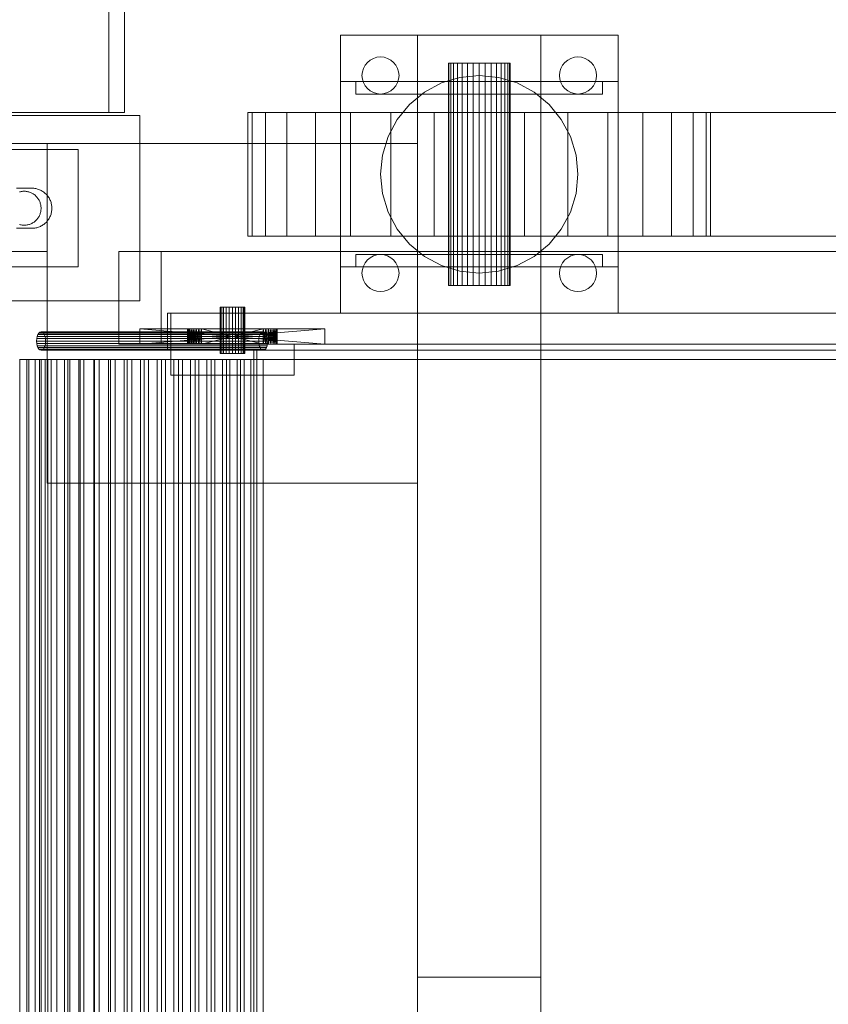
# Model space of a CAD drawing. Header units: millimetres. Extents: x -2233 to 61924, y -68080 to 6847.
# Tile 660 of 1056: x 26801 to 27063, y -17989 to -17670. Entities that reach past the tile are written whole.
import ezdxf

# ---------------------------------------------------------------- set-up
doc = ezdxf.new("R2010")
doc.units = ezdxf.units.MM
doc.layers.add('superior_bajante_movil', color=7, linetype='Continuous', lineweight=0)
doc.layers.add('superior_C05', color=7, linetype='Continuous', lineweight=0)

msp = doc.modelspace()

# ---------------------------------------------------------------- linework, layer by layer
at = {"layer": 'superior_bajante_movil'}
for p, q in [((26905.067, -17765), (26905.067, -17675)), ((26905.067, -17675), (26995.067, -17675)), ((26930.067, -17980), (26930.067, -17675)), ((26930.067, -17675), (26970.067, -17675)), ((26970.067, -17675), (26970.067, -17980)), ((26995.067, -17675), (26995.067, -17765)), ((26913.079, -17684.667), (26913.825, -17683.757)), ((26913.825, -17683.757), (26914.734, -17683.011)), ((26914.734, -17683.011), (26915.771, -17682.457)), ((26915.771, -17682.457), (26916.897, -17682.115)), ((26916.897, -17682.115), (26918.067, -17682)), ((26918.067, -17682), (26919.238, -17682.115)), ((26919.238, -17682.115), (26920.364, -17682.457)), ((26920.364, -17682.457), (26921.401, -17683.011)), ((26921.401, -17683.011), (26922.31, -17683.757)), ((26922.31, -17683.757), (26923.056, -17684.667)), ((26940.26, -17684), (26940.067, -17684)), ((26940.067, -17684), (26940.067, -17756)), ((26940.829, -17684), (26940.26, -17684)), ((26940.26, -17684), (26940.26, -17756)), ((26941.753, -17684), (26940.829, -17684)), ((26940.829, -17684), (26940.829, -17756)), ((26942.996, -17684), (26941.753, -17684)), ((26941.753, -17684), (26941.753, -17756)), ((26944.512, -17684), (26942.996, -17684)), ((26942.996, -17684), (26942.996, -17756)), ((26946.241, -17684), (26944.512, -17684)), ((26944.512, -17684), (26944.512, -17756)), ((26948.117, -17684), (26946.241, -17684)), ((26946.241, -17684), (26946.241, -17756)), ((26950.067, -17684), (26948.117, -17684)), ((26948.117, -17684), (26948.117, -17756)), ((26952.018, -17684), (26950.067, -17684)), ((26950.067, -17684), (26950.067, -17756)), ((26953.894, -17684), (26952.018, -17684)), ((26952.018, -17684), (26952.018, -17756)), ((26955.623, -17684), (26953.894, -17684)), ((26953.894, -17684), (26953.894, -17756)), ((26957.139, -17684), (26955.623, -17684)), ((26955.623, -17684), (26955.623, -17756)), ((26958.382, -17684), (26957.139, -17684)), ((26957.139, -17684), (26957.139, -17756)), ((26959.306, -17684), (26958.382, -17684)), ((26958.382, -17684), (26958.382, -17756)), ((26959.875, -17684), (26959.306, -17684)), ((26959.306, -17684), (26959.306, -17756)), ((26959.875, -17684), (26960.067, -17684)), ((26959.875, -17684), (26959.875, -17756)), ((26960.067, -17756), (26960.067, -17684)), ((26977.079, -17684.667), (26977.825, -17683.757)), ((26977.825, -17683.757), (26978.734, -17683.011)), ((26978.734, -17683.011), (26979.771, -17682.457)), ((26979.771, -17682.457), (26980.897, -17682.115)), ((26980.897, -17682.115), (26982.067, -17682)), ((26982.067, -17682), (26983.238, -17682.115)), ((26983.238, -17682.115), (26984.364, -17682.457)), ((26984.364, -17682.457), (26985.401, -17683.011)), ((26985.401, -17683.011), (26986.31, -17683.757)), ((26986.31, -17683.757), (26987.056, -17684.667)), ((26912.067, -17688), (26912.183, -17686.829)), ((26912.183, -17686.829), (26912.524, -17685.704)), ((26912.524, -17685.704), (26913.079, -17684.667)), ((26923.056, -17684.667), (26923.611, -17685.704)), ((26923.611, -17685.704), (26923.952, -17686.829)), ((26923.952, -17686.829), (26924.067, -17688)), ((26976.067, -17688), (26976.183, -17686.829)), ((26976.183, -17686.829), (26976.524, -17685.704)), ((26976.524, -17685.704), (26977.079, -17684.667)), ((26987.056, -17684.667), (26987.611, -17685.704)), ((26987.611, -17685.704), (26987.952, -17686.829)), ((26987.952, -17686.829), (26988.067, -17688)), ((26905.067, -17750), (26905.067, -17690)), ((26905.067, -17690), (26995.067, -17690)), ((26910.067, -17694), (26910.067, -17690)), ((26910.067, -17690), (26990.067, -17690)), ((26912.183, -17689.171), (26912.067, -17688)), ((26912.524, -17690.296), (26912.183, -17689.171)), ((26913.079, -17691.333), (26912.524, -17690.296)), ((26923.611, -17690.296), (26923.056, -17691.333)), ((26923.952, -17689.171), (26923.611, -17690.296)), ((26924.067, -17688), (26923.952, -17689.171)), ((26932.289, -17693.393), (26937.822, -17690.436)), ((26937.822, -17690.436), (26943.825, -17688.615)), ((26943.825, -17688.615), (26950.067, -17688)), ((26950.067, -17688), (26956.31, -17688.615)), ((26956.31, -17688.615), (26962.313, -17690.436)), ((26962.313, -17690.436), (26967.846, -17693.393)), ((26976.183, -17689.171), (26976.067, -17688)), ((26976.524, -17690.296), (26976.183, -17689.171)), ((26977.079, -17691.333), (26976.524, -17690.296)), ((26987.611, -17690.296), (26987.056, -17691.333)), ((26987.952, -17689.171), (26987.611, -17690.296)), ((26988.067, -17688), (26987.952, -17689.171)), ((26990.067, -17690), (26990.067, -17694)), ((26995.067, -17690), (26995.067, -17750)), ((26913.825, -17692.243), (26913.079, -17691.333)), ((26914.734, -17692.989), (26913.825, -17692.243)), ((26915.771, -17693.543), (26914.734, -17692.989)), ((26916.897, -17693.885), (26915.771, -17693.543)), ((26920.364, -17693.543), (26919.238, -17693.885)), ((26921.401, -17692.989), (26920.364, -17693.543)), ((26922.31, -17692.243), (26921.401, -17692.989)), ((26923.056, -17691.333), (26922.31, -17692.243)), ((26927.44, -17697.373), (26932.289, -17693.393)), ((26967.846, -17693.393), (26972.695, -17697.373)), ((26977.825, -17692.243), (26977.079, -17691.333)), ((26978.734, -17692.989), (26977.825, -17692.243)), ((26979.771, -17693.543), (26978.734, -17692.989)), ((26980.897, -17693.885), (26979.771, -17693.543)), ((26984.364, -17693.543), (26983.238, -17693.885)), ((26985.401, -17692.989), (26984.364, -17693.543)), ((26986.31, -17692.243), (26985.401, -17692.989)), ((26987.056, -17691.333), (26986.31, -17692.243)), ((26990.067, -17694), (26910.067, -17694)), ((26918.067, -17694), (26916.897, -17693.885)), ((26919.238, -17693.885), (26918.067, -17694)), ((26982.067, -17694), (26980.897, -17693.885)), ((26983.238, -17693.885), (26982.067, -17694)), ((26876.509, -17700), (26875.067, -17700)), ((26875.067, -17700), (26875.067, -17740)), ((26880.777, -17700), (26876.509, -17700)), ((26876.509, -17700), (26876.509, -17740)), ((26887.707, -17700), (26880.777, -17700)), ((26880.777, -17700), (26880.777, -17740)), ((26897.034, -17700), (26887.707, -17700)), ((26887.707, -17700), (26887.707, -17740)), ((26908.4, -17700), (26897.034, -17700)), ((26897.034, -17700), (26897.034, -17740)), ((26921.366, -17700), (26908.4, -17700)), ((26908.4, -17700), (26908.4, -17740)), ((26935.436, -17700), (26921.366, -17700)), ((26921.366, -17700), (26921.366, -17740)), ((26923.46, -17702.222), (26927.44, -17697.373)), ((26950.067, -17700), (26935.436, -17700)), ((26935.436, -17700), (26935.436, -17740)), ((26950.067, -17740), (26950.067, -17700)), ((26950.067, -17700), (28253.576, -17700)), ((26964.699, -17700), (26950.067, -17700)), ((26978.769, -17700), (26964.699, -17700)), ((26964.699, -17700), (26964.699, -17740)), ((26972.695, -17697.373), (26976.675, -17702.222)), ((26991.735, -17700), (26978.769, -17700)), ((26978.769, -17700), (26978.769, -17740)), ((27003.1, -17700), (26991.735, -17700)), ((26991.735, -17700), (26991.735, -17740)), ((27012.428, -17700), (27003.1, -17700)), ((27003.1, -17700), (27003.1, -17740)), ((27019.358, -17700), (27012.428, -17700)), ((27012.428, -17700), (27012.428, -17740)), ((27023.626, -17700), (27019.358, -17700)), ((27019.358, -17700), (27019.358, -17740)), ((27023.626, -17700), (27025.067, -17700)), ((27023.626, -17700), (27023.626, -17740)), ((27025.067, -17740), (27025.067, -17700)), ((26920.503, -17707.754), (26923.46, -17702.222)), ((26976.675, -17702.222), (26979.632, -17707.754)), ((26918.682, -17713.757), (26920.503, -17707.754)), ((26979.632, -17707.754), (26981.453, -17713.757)), ((26810.067, -17820), (26810.067, -17710)), ((26810.067, -17710), (26930.067, -17710)), ((26930.067, -17710), (26930.067, -17820)), ((26918.067, -17720), (26918.682, -17713.757)), ((26981.453, -17713.757), (26982.067, -17720)), ((26918.682, -17726.243), (26918.067, -17720)), ((26982.067, -17720), (26981.453, -17726.243)), ((26920.503, -17732.246), (26918.682, -17726.243)), ((26981.453, -17726.243), (26979.632, -17732.246)), ((26923.46, -17737.778), (26920.503, -17732.246)), ((26979.632, -17732.246), (26976.675, -17737.778)), ((26927.44, -17742.627), (26923.46, -17737.778)), ((26976.675, -17737.778), (26972.695, -17742.627)), ((26876.509, -17740), (26875.067, -17740)), ((26880.777, -17740), (26876.509, -17740)), ((26887.707, -17740), (26880.777, -17740)), ((26897.034, -17740), (26887.707, -17740)), ((26908.4, -17740), (26897.034, -17740)), ((26921.366, -17740), (26908.4, -17740)), ((26935.436, -17740), (26921.366, -17740)), ((26930.067, -17740), (26970.067, -17740)), ((26930.067, -17740), (26930.067, -17780)), ((26950.067, -17740), (26935.436, -17740)), ((28253.576, -17740), (26950.067, -17740)), ((26964.699, -17740), (26950.067, -17740)), ((26978.769, -17740), (26964.699, -17740)), ((26970.067, -17780), (26970.067, -17740)), ((26991.735, -17740), (26978.769, -17740)), ((27003.1, -17740), (26991.735, -17740)), ((27012.428, -17740), (27003.1, -17740)), ((27019.358, -17740), (27012.428, -17740)), ((27023.626, -17740), (27019.358, -17740)), ((27025.067, -17740), (27023.626, -17740)), ((26932.289, -17746.607), (26927.44, -17742.627)), ((26972.695, -17742.627), (26967.846, -17746.607)), ((28336.817, -17745), (26833.309, -17745)), ((26833.309, -17745), (26833.309, -17775)), ((26846.989, -17745), (26833.309, -17745)), ((26846.989, -17745), (28350.498, -17745)), ((26846.989, -17775), (26846.989, -17745)), ((26910.067, -17750), (26910.067, -17746)), ((26910.067, -17746), (26990.067, -17746)), ((26913.079, -17748.667), (26913.825, -17747.757)), ((26913.825, -17747.757), (26914.734, -17747.011)), ((26914.734, -17747.011), (26915.771, -17746.457)), ((26915.771, -17746.457), (26916.897, -17746.115)), ((26916.897, -17746.115), (26918.067, -17746)), ((26918.067, -17746), (26919.238, -17746.115)), ((26919.238, -17746.115), (26920.364, -17746.457)), ((26920.364, -17746.457), (26921.401, -17747.011)), ((26921.401, -17747.011), (26922.31, -17747.757)), ((26922.31, -17747.757), (26923.056, -17748.667)), ((26937.822, -17749.564), (26932.289, -17746.607)), ((26967.846, -17746.607), (26962.313, -17749.564)), ((26977.079, -17748.667), (26977.825, -17747.757)), ((26977.825, -17747.757), (26978.734, -17747.011)), ((26978.734, -17747.011), (26979.771, -17746.457)), ((26979.771, -17746.457), (26980.897, -17746.115)), ((26980.897, -17746.115), (26982.067, -17746)), ((26982.067, -17746), (26983.238, -17746.115)), ((26983.238, -17746.115), (26984.364, -17746.457)), ((26984.364, -17746.457), (26985.401, -17747.011)), ((26985.401, -17747.011), (26986.31, -17747.757)), ((26986.31, -17747.757), (26987.056, -17748.667)), ((26990.067, -17746), (26990.067, -17750)), ((26995.067, -17750), (26905.067, -17750)), ((26990.067, -17750), (26910.067, -17750)), ((26912.067, -17752), (26912.183, -17750.829)), ((26912.183, -17750.829), (26912.524, -17749.704)), ((26912.524, -17749.704), (26913.079, -17748.667)), ((26923.056, -17748.667), (26923.611, -17749.704)), ((26923.611, -17749.704), (26923.952, -17750.829)), ((26923.952, -17750.829), (26924.067, -17752)), ((26943.825, -17751.385), (26937.822, -17749.564)), ((26962.313, -17749.564), (26956.31, -17751.385)), ((26976.067, -17752), (26976.183, -17750.829)), ((26976.183, -17750.829), (26976.524, -17749.704)), ((26976.524, -17749.704), (26977.079, -17748.667)), ((26987.056, -17748.667), (26987.611, -17749.704)), ((26987.611, -17749.704), (26987.952, -17750.829)), ((26987.952, -17750.829), (26988.067, -17752)), ((26912.183, -17753.171), (26912.067, -17752)), ((26912.524, -17754.296), (26912.183, -17753.171)), ((26923.952, -17753.171), (26923.611, -17754.296)), ((26924.067, -17752), (26923.952, -17753.171)), ((26950.067, -17752), (26943.825, -17751.385)), ((26956.31, -17751.385), (26950.067, -17752)), ((26976.183, -17753.171), (26976.067, -17752)), ((26976.524, -17754.296), (26976.183, -17753.171)), ((26987.952, -17753.171), (26987.611, -17754.296)), ((26988.067, -17752), (26987.952, -17753.171)), ((26913.079, -17755.333), (26912.524, -17754.296)), ((26913.825, -17756.243), (26913.079, -17755.333)), ((26914.734, -17756.989), (26913.825, -17756.243)), ((26915.771, -17757.543), (26914.734, -17756.989)), ((26921.401, -17756.989), (26920.364, -17757.543)), ((26922.31, -17756.243), (26921.401, -17756.989)), ((26923.056, -17755.333), (26922.31, -17756.243)), ((26923.611, -17754.296), (26923.056, -17755.333)), ((26940.26, -17756), (26940.067, -17756)), ((26940.829, -17756), (26940.26, -17756)), ((26941.753, -17756), (26940.829, -17756)), ((26942.996, -17756), (26941.753, -17756)), ((26944.512, -17756), (26942.996, -17756)), ((26946.241, -17756), (26944.512, -17756)), ((26948.117, -17756), (26946.241, -17756)), ((26950.067, -17756), (26948.117, -17756)), ((26952.018, -17756), (26950.067, -17756)), ((26953.894, -17756), (26952.018, -17756)), ((26955.623, -17756), (26953.894, -17756)), ((26957.139, -17756), (26955.623, -17756)), ((26958.382, -17756), (26957.139, -17756)), ((26959.306, -17756), (26958.382, -17756)), ((26959.875, -17756), (26959.306, -17756)), ((26960.067, -17756), (26959.875, -17756)), ((26977.079, -17755.333), (26976.524, -17754.296)), ((26977.825, -17756.243), (26977.079, -17755.333)), ((26978.734, -17756.989), (26977.825, -17756.243)), ((26979.771, -17757.543), (26978.734, -17756.989)), ((26985.401, -17756.989), (26984.364, -17757.543)), ((26986.31, -17756.243), (26985.401, -17756.989)), ((26987.056, -17755.333), (26986.31, -17756.243)), ((26987.611, -17754.296), (26987.056, -17755.333)), ((26916.897, -17757.885), (26915.771, -17757.543)), ((26918.067, -17758), (26916.897, -17757.885)), ((26919.238, -17757.885), (26918.067, -17758)), ((26920.364, -17757.543), (26919.238, -17757.885)), ((26980.897, -17757.885), (26979.771, -17757.543)), ((26982.067, -17758), (26980.897, -17757.885)), ((26983.238, -17757.885), (26982.067, -17758)), ((26984.364, -17757.543), (26983.238, -17757.885)), ((26866.204, -17763), (26866.067, -17763)), ((26866.067, -17778), (26866.067, -17763)), ((26866.603, -17763), (26866.204, -17763)), ((26866.204, -17778), (26866.204, -17763)), ((26867.239, -17763), (26866.603, -17763)), ((26866.603, -17778), (26866.603, -17763)), ((26868.067, -17763), (26867.239, -17763)), ((26867.239, -17778), (26867.239, -17763)), ((26869.032, -17763), (26868.067, -17763)), ((26868.067, -17778), (26868.067, -17763)), ((26870.067, -17763), (26869.032, -17763)), ((26869.032, -17778), (26869.032, -17763)), ((26871.103, -17763), (26870.067, -17763)), ((26870.067, -17778), (26870.067, -17763)), ((26872.067, -17763), (26871.103, -17763)), ((26871.103, -17778), (26871.103, -17763)), ((26872.896, -17763), (26872.067, -17763)), ((26872.067, -17778), (26872.067, -17763)), ((26873.532, -17763), (26872.896, -17763)), ((26872.896, -17778), (26872.896, -17763)), ((26873.931, -17763), (26873.532, -17763)), ((26873.532, -17778), (26873.532, -17763)), ((26874.067, -17763), (26873.931, -17763)), ((26873.931, -17778), (26873.931, -17763)), ((26874.067, -17763), (26874.067, -17778)), ((28352.55, -17765), (26849.041, -17765)), ((26849.041, -17765), (26849.041, -17777)), ((26850.067, -17765), (26849.041, -17765)), ((26850.067, -17765), (28353.576, -17765)), ((26850.067, -17777), (26850.067, -17765)), ((26995.067, -17765), (26905.067, -17765)), ((26840.067, -17770), (26855.567, -17770)), ((26855.654, -17770), (26840.067, -17770)), ((26840.067, -17770), (26855.91, -17770)), ((26840.067, -17770), (26856.326, -17770)), ((26840.067, -17770), (26856.886, -17770)), ((26840.067, -17770), (26857.567, -17770)), ((26840.067, -17770), (26858.345, -17770)), ((26840.067, -17770), (26859.19, -17770)), ((26900.067, -17770), (26840.067, -17770)), ((26840.067, -17770), (26860.067, -17770)), ((26840.067, -17770), (26880.067, -17770)), ((26840.067, -17770), (26880.945, -17770)), ((26840.067, -17770), (26881.79, -17770)), ((26900.067, -17775), (26840.067, -17770)), ((26840.067, -17770), (26840.067, -17775)), ((26840.067, -17775), (26900.067, -17770)), ((26855.567, -17770), (26855.654, -17770)), ((26855.567, -17775), (26855.654, -17770)), ((26855.567, -17775), (26855.567, -17770)), ((26855.654, -17775), (26855.567, -17770)), ((26855.91, -17770), (26855.654, -17770)), ((26855.654, -17775), (26855.91, -17770)), ((26855.654, -17775), (26855.654, -17770)), ((26855.91, -17775), (26855.654, -17770)), ((26856.326, -17770), (26855.91, -17770)), ((26855.91, -17775), (26856.326, -17770)), ((26855.91, -17775), (26855.91, -17770)), ((26856.326, -17775), (26855.91, -17770)), ((26856.886, -17770), (26856.326, -17770)), ((26856.326, -17775), (26856.886, -17770)), ((26856.326, -17775), (26856.326, -17770)), ((26856.886, -17775), (26856.326, -17770)), ((26857.567, -17770), (26856.886, -17770)), ((26856.886, -17775), (26857.567, -17770)), ((26856.886, -17775), (26856.886, -17770)), ((26857.567, -17775), (26856.886, -17770)), ((26858.345, -17770), (26857.567, -17770)), ((26857.567, -17775), (26858.345, -17770)), ((26857.567, -17775), (26857.567, -17770)), ((26858.345, -17775), (26857.567, -17770)), ((26859.19, -17770), (26858.345, -17770)), ((26858.345, -17770), (26900.067, -17770)), ((26858.345, -17775), (26859.19, -17770)), ((26858.345, -17775), (26858.345, -17770)), ((26859.19, -17775), (26858.345, -17770)), ((26860.067, -17770), (26859.19, -17770)), ((26859.19, -17770), (26900.067, -17770)), ((26859.19, -17775), (26860.067, -17770)), ((26859.19, -17775), (26859.19, -17770)), ((26860.067, -17775), (26859.19, -17770)), ((26880.067, -17770), (26860.067, -17770)), ((26860.067, -17770), (26900.067, -17770)), ((26860.067, -17770), (26860.067, -17775)), ((26880.067, -17775), (26860.067, -17770)), ((26860.067, -17775), (26880.067, -17770)), ((26880.945, -17770), (26880.067, -17770)), ((26880.067, -17770), (26900.067, -17770)), ((26880.067, -17775), (26880.067, -17770)), ((26880.945, -17775), (26880.067, -17770)), ((26880.067, -17775), (26880.945, -17770)), ((26881.79, -17770), (26880.945, -17770)), ((26880.945, -17770), (26900.067, -17770)), ((26880.945, -17775), (26880.945, -17770)), ((26881.79, -17775), (26880.945, -17770)), ((26880.945, -17775), (26881.79, -17770)), ((26900.067, -17770), (26881.79, -17770)), ((26882.568, -17770), (26881.79, -17770)), ((26881.79, -17775), (26881.79, -17770)), ((26882.568, -17775), (26881.79, -17770)), ((26881.79, -17775), (26882.568, -17770)), ((26900.067, -17770), (26882.568, -17770)), ((26883.249, -17770), (26882.568, -17770)), ((26882.568, -17775), (26882.568, -17770)), ((26883.249, -17775), (26882.568, -17770)), ((26882.568, -17775), (26883.249, -17770)), ((26900.067, -17770), (26883.249, -17770)), ((26883.809, -17770), (26883.249, -17770)), ((26883.249, -17775), (26883.249, -17770)), ((26883.809, -17775), (26883.249, -17770)), ((26883.249, -17775), (26883.809, -17770)), ((26900.067, -17770), (26883.809, -17770)), ((26884.225, -17770), (26883.809, -17770)), ((26883.809, -17775), (26883.809, -17770)), ((26884.225, -17775), (26883.809, -17770)), ((26883.809, -17775), (26884.225, -17770)), ((26900.067, -17770), (26884.225, -17770)), ((26884.481, -17770), (26884.225, -17770)), ((26884.225, -17775), (26884.225, -17770)), ((26884.481, -17775), (26884.225, -17770)), ((26884.225, -17775), (26884.481, -17770)), ((26900.067, -17770), (26884.481, -17770)), ((26884.567, -17770), (26884.481, -17770)), ((26884.481, -17775), (26884.481, -17770)), ((26884.567, -17775), (26884.481, -17770)), ((26884.481, -17775), (26884.567, -17770)), ((26900.067, -17770), (26884.567, -17770)), ((26884.567, -17775), (26884.567, -17770)), ((26900.067, -17775), (26900.067, -17770)), ((26806.636, -17773.224), (26806.585, -17774)), ((26806.784, -17772.5), (26806.636, -17773.224)), ((26806.636, -17773.224), (26878.636, -17773.224)), ((26807.019, -17771.879), (26806.784, -17772.5)), ((26806.784, -17772.5), (26878.784, -17772.5)), ((26807.326, -17771.402), (26807.019, -17771.879)), ((26807.019, -17771.879), (26879.019, -17771.879)), ((26807.684, -17771.102), (26807.326, -17771.402)), ((26807.326, -17771.402), (26879.326, -17771.402)), ((26808.067, -17771), (26807.684, -17771.102)), ((26807.684, -17771.102), (26879.684, -17771.102)), ((26808.451, -17771.102), (26808.067, -17771)), ((26808.067, -17771), (26880.067, -17771)), ((26808.809, -17771.402), (26808.451, -17771.102)), ((26808.451, -17771.102), (26880.451, -17771.102)), ((26809.116, -17771.879), (26808.809, -17771.402)), ((26808.809, -17771.402), (26880.809, -17771.402)), ((26809.351, -17772.5), (26809.116, -17771.879)), ((26809.116, -17771.879), (26881.116, -17771.879)), ((26809.499, -17773.224), (26809.351, -17772.5)), ((26809.351, -17772.5), (26881.351, -17772.5)), ((26809.55, -17774), (26809.499, -17773.224)), ((26809.499, -17773.224), (26881.499, -17773.224)), ((26878.585, -17774), (26878.636, -17773.224)), ((26878.636, -17773.224), (26878.784, -17772.5)), ((26878.784, -17772.5), (26879.019, -17771.879)), ((26879.019, -17771.879), (26879.326, -17771.402)), ((26879.326, -17771.402), (26879.684, -17771.102)), ((26879.684, -17771.102), (26880.067, -17771)), ((26880.067, -17771), (26880.451, -17771.102)), ((26880.451, -17771.102), (26880.809, -17771.402)), ((26880.809, -17771.402), (26881.116, -17771.879)), ((26881.116, -17771.879), (26881.351, -17772.5)), ((26881.351, -17772.5), (26881.499, -17773.224)), ((26881.499, -17773.224), (26881.55, -17774)), ((26806.585, -17774), (26806.636, -17774.776)), ((26806.585, -17774), (26878.585, -17774)), ((26806.636, -17774.776), (26806.784, -17775.5)), ((26806.636, -17774.776), (26878.636, -17774.776)), ((26806.784, -17775.5), (26807.019, -17776.121)), ((26806.784, -17775.5), (26878.784, -17775.5)), ((26807.019, -17776.121), (26807.326, -17776.598)), ((26807.019, -17776.121), (26879.019, -17776.121)), ((26808.809, -17776.598), (26809.116, -17776.121)), ((26809.116, -17776.121), (26809.351, -17775.5)), ((26809.116, -17776.121), (26881.116, -17776.121)), ((26809.351, -17775.5), (26809.499, -17774.776)), ((26809.351, -17775.5), (26881.351, -17775.5)), ((26809.499, -17774.776), (26809.55, -17774)), ((26809.499, -17774.776), (26881.499, -17774.776)), ((26809.55, -17774), (26881.55, -17774)), ((26833.309, -17775), (28336.817, -17775)), ((26833.309, -17775), (26846.989, -17775)), ((26855.567, -17775), (26840.067, -17775)), ((26840.067, -17775), (26855.654, -17775)), ((26855.91, -17775), (26840.067, -17775)), ((26856.326, -17775), (26840.067, -17775)), ((26856.886, -17775), (26840.067, -17775)), ((26857.567, -17775), (26840.067, -17775)), ((26858.345, -17775), (26840.067, -17775)), ((26859.19, -17775), (26840.067, -17775)), ((26840.067, -17775), (26900.067, -17775)), ((26860.067, -17775), (26840.067, -17775)), ((26880.067, -17775), (26840.067, -17775)), ((26880.945, -17775), (26840.067, -17775)), ((26881.79, -17775), (26840.067, -17775)), ((28350.498, -17775), (26846.989, -17775)), ((26850.067, -17785), (26850.067, -17775)), ((26850.067, -17775), (26890.067, -17775)), ((26855.654, -17775), (26855.567, -17775)), ((26855.654, -17775), (26855.91, -17775)), ((26855.91, -17775), (26856.326, -17775)), ((26856.326, -17775), (26856.886, -17775)), ((26856.886, -17775), (26857.567, -17775)), ((26857.567, -17775), (26858.345, -17775)), ((26858.345, -17775), (26859.19, -17775)), ((26900.067, -17775), (26858.345, -17775)), ((26859.19, -17775), (26860.067, -17775)), ((26900.067, -17775), (26859.19, -17775)), ((26860.067, -17775), (26880.067, -17775)), ((26900.067, -17775), (26860.067, -17775)), ((26878.636, -17774.776), (26878.585, -17774)), ((26878.784, -17775.5), (26878.636, -17774.776)), ((26879.019, -17776.121), (26878.784, -17775.5)), ((26879.326, -17776.598), (26879.019, -17776.121)), ((26880.067, -17775), (26880.945, -17775)), ((26900.067, -17775), (26880.067, -17775)), ((26881.116, -17776.121), (26880.809, -17776.598)), ((26880.945, -17775), (26881.79, -17775)), ((26900.067, -17775), (26880.945, -17775)), ((26881.351, -17775.5), (26881.116, -17776.121)), ((26881.499, -17774.776), (26881.351, -17775.5)), ((26881.55, -17774), (26881.499, -17774.776)), ((26881.79, -17775), (26900.067, -17775)), ((26881.79, -17775), (26882.568, -17775)), ((26882.568, -17775), (26900.067, -17775)), ((26882.568, -17775), (26883.249, -17775)), ((26883.249, -17775), (26900.067, -17775)), ((26883.249, -17775), (26883.809, -17775)), ((26883.809, -17775), (26900.067, -17775)), ((26883.809, -17775), (26884.225, -17775)), ((26884.225, -17775), (26900.067, -17775)), ((26884.225, -17775), (26884.481, -17775)), ((26884.481, -17775), (26900.067, -17775)), ((26884.481, -17775), (26884.567, -17775)), ((26884.567, -17775), (26900.067, -17775)), ((26890.067, -17775), (26890.067, -17785)), ((26807.326, -17776.598), (26807.684, -17776.898)), ((26807.326, -17776.598), (26879.326, -17776.598)), ((26807.684, -17776.898), (26808.067, -17777)), ((26807.684, -17776.898), (26879.684, -17776.898)), ((26808.067, -17777), (26808.451, -17776.898)), ((26880.067, -17777), (26808.067, -17777)), ((26808.451, -17776.898), (26808.809, -17776.598)), ((26808.451, -17776.898), (26880.451, -17776.898)), ((26808.809, -17776.598), (26880.809, -17776.598)), ((26849.041, -17777), (28352.55, -17777)), ((26849.041, -17777), (26850.067, -17777)), ((26850.067, -17777), (28353.576, -17777)), ((26850.067, -17777), (26850.067, -17780)), ((26866.204, -17778), (26866.067, -17778)), ((26866.603, -17778), (26866.204, -17778)), ((26867.239, -17778), (26866.603, -17778)), ((26868.067, -17778), (26867.239, -17778)), ((26869.032, -17778), (26868.067, -17778)), ((26870.067, -17778), (26869.032, -17778)), ((26871.103, -17778), (26870.067, -17778)), ((26872.067, -17778), (26871.103, -17778)), ((26872.896, -17778), (26872.067, -17778)), ((26873.532, -17778), (26872.896, -17778)), ((26873.931, -17778), (26873.532, -17778)), ((26873.931, -17778), (26874.067, -17778)), ((27081.912, -17777), (26876.989, -17777)), ((26876.989, -17777), (26876.989, -18183)), ((26878.015, -17777), (26876.989, -17777)), ((26878.015, -18183), (26878.015, -17777)), ((26878.015, -17777), (27082.939, -17777)), ((26879.684, -17776.898), (26879.326, -17776.598)), ((26880.067, -17777), (26879.684, -17776.898)), ((26880.451, -17776.898), (26880.067, -17777)), ((26880.809, -17776.598), (26880.451, -17776.898)), ((26804.11, -17780), (26801.173, -17780)), ((26801.173, -17780), (26801.173, -18180)), ((26803.471, -17780), (26801.173, -17780)), ((26806.174, -17780), (26803.471, -17780)), ((26803.471, -17780), (26803.471, -18180)), ((26808.067, -17780), (26803.471, -17780)), ((26804.11, -18180), (26804.11, -17780)), ((26806.174, -17780), (26804.11, -17780)), ((26807.518, -17780), (26804.11, -17780)), ((26806.174, -18180), (26806.174, -17780)), ((26810.304, -17780), (26806.174, -17780)), ((26809.416, -17780), (26806.174, -17780)), ((26807.518, -18180), (26807.518, -17780)), ((26809.416, -17780), (26807.518, -17780)), ((26811.384, -17780), (26807.518, -17780)), ((26808.067, -18180), (26808.067, -17780)), ((26808.067, -17780), (26810.304, -17780)), ((26809.416, -18180), (26809.416, -17780)), ((26813.212, -17780), (26809.416, -17780)), ((26813.16, -17780), (26809.416, -17780)), ((26810.304, -17780), (26810.304, -18180)), ((26810.304, -17780), (26813.212, -17780)), ((26811.384, -18180), (26811.384, -17780)), ((26813.16, -17780), (26811.384, -17780)), ((26815.678, -17780), (26811.384, -17780)), ((26813.16, -18180), (26813.16, -17780)), ((26816.712, -17780), (26813.16, -17780)), ((26817.36, -17780), (26813.16, -17780)), ((26813.212, -17780), (26813.212, -18180)), ((26813.212, -17780), (26816.712, -17780)), ((26815.678, -18180), (26815.678, -17780)), ((26817.36, -17780), (26815.678, -17780)), ((26820.347, -17780), (26815.678, -17780)), ((26816.712, -17780), (26816.712, -18180)), ((26816.712, -17780), (26820.724, -17780)), ((26817.36, -18180), (26817.36, -17780)), ((26820.724, -17780), (26817.36, -17780)), ((26821.955, -17780), (26817.36, -17780)), ((26820.347, -18180), (26820.347, -17780)), ((26821.955, -17780), (26820.347, -17780)), ((26825.333, -17780), (26820.347, -17780)), ((26820.724, -17780), (26820.724, -18180)), ((26820.724, -17780), (26825.17, -17780)), ((26821.955, -18180), (26821.955, -17780)), ((26825.17, -17780), (26821.955, -17780)), ((26826.879, -17780), (26821.955, -17780)), ((26825.17, -17780), (26825.17, -18180)), ((26825.17, -17780), (26829.97, -17780)), ((26825.333, -18180), (26825.333, -17780)), ((26826.879, -17780), (26825.333, -17780)), ((26830.568, -17780), (26825.333, -17780)), ((26826.879, -18180), (26826.879, -17780)), ((26829.97, -17780), (26826.879, -17780)), ((26832.061, -17780), (26826.879, -17780)), ((26829.97, -17780), (26829.97, -18180)), ((26829.97, -17780), (26835.046, -17780)), ((26830.568, -18180), (26830.568, -17780)), ((26832.061, -17780), (26830.568, -17780)), ((26835.982, -17780), (26830.568, -17780)), ((26832.061, -18180), (26832.061, -17780)), ((26835.046, -17780), (26832.061, -17780)), ((26837.427, -17780), (26832.061, -17780)), ((26835.046, -17780), (26835.046, -18180)), ((26835.046, -17780), (26840.317, -17780)), ((26835.982, -18180), (26835.982, -17780)), ((26837.427, -17780), (26835.982, -17780)), ((26841.501, -17780), (26835.982, -17780)), ((26837.427, -18180), (26837.427, -17780)), ((26840.317, -17780), (26837.427, -17780)), ((26842.903, -17780), (26837.427, -17780)), ((26840.317, -17780), (26840.317, -18180)), ((26840.317, -17780), (26845.707, -17780)), ((26841.501, -18180), (26841.501, -17780)), ((26842.903, -17780), (26841.501, -17780)), ((26847.053, -17780), (26841.501, -17780)), ((26842.903, -18180), (26842.903, -17780)), ((26845.707, -17780), (26842.903, -17780)), ((26848.413, -17780), (26842.903, -17780)), ((26845.707, -17780), (26845.707, -18180)), ((26845.707, -17780), (26851.134, -17780)), ((26847.053, -18180), (26847.053, -17780)), ((26848.413, -17780), (26847.053, -17780)), ((26852.563, -17780), (26847.053, -17780)), ((26848.413, -18180), (26848.413, -17780)), ((26851.134, -17780), (26848.413, -17780)), ((26853.882, -17780), (26848.413, -17780)), ((26850.067, -17780), (28353.576, -17780)), ((26851.134, -17780), (26851.134, -18180)), ((26851.134, -17780), (26856.52, -17780)), ((26852.563, -18180), (26852.563, -17780)), ((26853.882, -17780), (26852.563, -17780)), ((26857.957, -17780), (26852.563, -17780)), ((26853.882, -18180), (26853.882, -17780)), ((26856.52, -17780), (26853.882, -17780)), ((26859.234, -17780), (26853.882, -17780)), ((26856.52, -17780), (26856.52, -18180)), ((26856.52, -17780), (26861.786, -17780)), ((26857.957, -18180), (26857.957, -17780)), ((26859.234, -17780), (26857.957, -17780)), ((26863.164, -17780), (26857.957, -17780)), ((26859.234, -18180), (26859.234, -17780)), ((26861.786, -17780), (26859.234, -17780)), ((26864.394, -17780), (26859.234, -17780)), ((26861.786, -17780), (26861.786, -18180)), ((26861.786, -17780), (26866.853, -17780)), ((26863.164, -18180), (26863.164, -17780)), ((26864.394, -17780), (26863.164, -17780)), ((26868.113, -17780), (26863.164, -17780)), ((26864.394, -18180), (26864.394, -17780)), ((26866.853, -17780), (26864.394, -17780)), ((26869.289, -17780), (26864.394, -17780)), ((26866.853, -17780), (26866.853, -18180)), ((26866.853, -17780), (26871.642, -17780)), ((26868.113, -18180), (26868.113, -17780)), ((26869.289, -17780), (26868.113, -17780)), ((26872.74, -17780), (26868.113, -17780)), ((26869.289, -18180), (26869.289, -17780)), ((26871.642, -17780), (26869.289, -17780)), ((26873.851, -17780), (26869.289, -17780)), ((26871.642, -17780), (26871.642, -18180)), ((26871.642, -17780), (26876.073, -17780)), ((26872.74, -18180), (26872.74, -17780)), ((26873.851, -17780), (26872.74, -17780)), ((26876.989, -17780), (26872.74, -17780)), ((26873.851, -18180), (26873.851, -17780)), ((26876.073, -17780), (26873.851, -17780)), ((26878.015, -17780), (26873.851, -17780)), ((26876.073, -17780), (26876.073, -18180)), ((26876.073, -17780), (26880.067, -17780)), ((26876.989, -18180), (26876.989, -17780)), ((26878.015, -17780), (26876.989, -17780)), ((26878.015, -18180), (26878.015, -17780)), ((26880.067, -17780), (26878.015, -17780)), ((27082.939, -17780), (26878.015, -17780)), ((26880.067, -17780), (26880.067, -18180)), ((26880.067, -17780), (27084.991, -17780)), ((26930.067, -17780), (26970.067, -17780)), ((26890.067, -17785), (26850.067, -17785)), ((26930.067, -17820), (26810.067, -17820)), ((26930.067, -18285), (26930.067, -17980)), ((26930.067, -17980), (26970.067, -17980)), ((26970.067, -17980), (26970.067, -18285))]:
    msp.add_line(p, q, dxfattribs=at)
at = {"layer": 'superior_C05'}
for p, q in [((26830.067, -17700), (26830.067, -17620)), ((26835.067, -17700), (26835.067, -17625)), ((26665.067, -17700), (26835.067, -17700)), ((26670.067, -17700), (26830.067, -17700)), ((26660.067, -17701), (26840.067, -17701)), ((26840.067, -17761), (26840.067, -17701)), ((26680.067, -17712), (26820.067, -17712)), ((26770.067, -17710), (26810.067, -17710)), ((26810.067, -17710), (26810.067, -17745)), ((26820.067, -17750), (26820.067, -17712)), ((26800.067, -17724.5), (26805.067, -17724.5)), ((26802.156, -17725.515), (26801.884, -17725.543)), ((26802.43, -17725.502), (26802.156, -17725.515)), ((26802.705, -17725.502), (26802.43, -17725.502)), ((26802.979, -17725.515), (26802.705, -17725.502)), ((26803.251, -17725.543), (26802.979, -17725.515)), ((26805.067, -17724.5), (26805.386, -17724.508)), ((26805.705, -17724.531), (26805.386, -17724.508)), ((26806.021, -17724.57), (26805.705, -17724.531)), ((26806.336, -17724.625), (26806.021, -17724.57)), ((26806.647, -17724.695), (26806.336, -17724.625)), ((26806.954, -17724.78), (26806.647, -17724.695)), ((26807.257, -17724.88), (26806.954, -17724.78)), ((26807.555, -17724.995), (26807.257, -17724.88)), ((26807.847, -17725.124), (26807.555, -17724.995)), ((26808.132, -17725.268), (26807.847, -17725.124)), ((26808.409, -17725.425), (26808.132, -17725.268)), ((26808.679, -17725.595), (26808.409, -17725.425)), ((26801.344, -17725.638), (26801.078, -17725.706)), ((26801.612, -17725.584), (26801.344, -17725.638)), ((26801.884, -17725.543), (26801.612, -17725.584)), ((26803.523, -17725.584), (26803.251, -17725.543)), ((26803.791, -17725.638), (26803.523, -17725.584)), ((26804.057, -17725.706), (26803.791, -17725.638)), ((26804.319, -17725.786), (26804.057, -17725.706)), ((26804.577, -17725.88), (26804.319, -17725.786)), ((26804.83, -17725.987), (26804.577, -17725.88)), ((26805.077, -17726.106), (26804.83, -17725.987)), ((26805.317, -17726.237), (26805.077, -17726.106)), ((26805.551, -17726.38), (26805.317, -17726.237)), ((26805.778, -17726.534), (26805.551, -17726.38)), ((26805.997, -17726.7), (26805.778, -17726.534)), ((26806.207, -17726.876), (26805.997, -17726.7)), ((26806.408, -17727.063), (26806.207, -17726.876)), ((26806.599, -17727.259), (26806.408, -17727.063)), ((26806.781, -17727.465), (26806.599, -17727.259)), ((26806.952, -17727.679), (26806.781, -17727.465)), ((26807.112, -17727.902), (26806.952, -17727.679)), ((26807.261, -17728.132), (26807.112, -17727.902)), ((26807.398, -17728.37), (26807.261, -17728.132)), ((26807.523, -17728.614), (26807.398, -17728.37)), ((26807.636, -17728.864), (26807.523, -17728.614)), ((26808.94, -17725.779), (26808.679, -17725.595)), ((26809.191, -17725.975), (26808.94, -17725.779)), ((26809.433, -17726.184), (26809.191, -17725.975)), ((26809.664, -17726.404), (26809.433, -17726.184)), ((26809.884, -17726.635), (26809.664, -17726.404)), ((26810.092, -17726.876), (26809.884, -17726.635)), ((26810.288, -17727.128), (26810.092, -17726.876)), ((26810.472, -17727.389), (26810.288, -17727.128)), ((26810.643, -17727.658), (26810.472, -17727.389)), ((26810.8, -17727.936), (26810.643, -17727.658)), ((26810.943, -17728.221), (26810.8, -17727.936)), ((26811.073, -17728.513), (26810.943, -17728.221)), ((26811.188, -17728.81), (26811.073, -17728.513)), ((26807.736, -17729.119), (26807.636, -17728.864)), ((26807.823, -17729.379), (26807.736, -17729.119)), ((26807.897, -17729.643), (26807.823, -17729.379)), ((26807.958, -17729.91), (26807.897, -17729.643)), ((26808.006, -17730.18), (26807.958, -17729.91)), ((26807.958, -17732.09), (26808.006, -17731.82)), ((26808.04, -17730.452), (26808.006, -17730.18)), ((26808.006, -17731.82), (26808.04, -17731.548)), ((26808.061, -17730.726), (26808.04, -17730.452)), ((26808.04, -17731.548), (26808.061, -17731.274)), ((26808.067, -17731), (26808.061, -17730.726)), ((26808.067, -17731), (26808.061, -17731.274)), ((26811.288, -17729.113), (26811.188, -17728.81)), ((26811.373, -17729.421), (26811.288, -17729.113)), ((26811.443, -17729.732), (26811.373, -17729.421)), ((26811.497, -17730.046), (26811.443, -17729.732)), ((26811.536, -17730.363), (26811.497, -17730.046)), ((26811.497, -17731.954), (26811.536, -17731.637)), ((26811.56, -17730.681), (26811.536, -17730.363)), ((26811.536, -17731.637), (26811.56, -17731.319)), ((26811.567, -17731), (26811.56, -17730.681)), ((26811.56, -17731.319), (26811.567, -17731)), ((26806.207, -17735.124), (26806.408, -17734.937)), ((26806.408, -17734.937), (26806.599, -17734.741)), ((26806.599, -17734.741), (26806.781, -17734.535)), ((26806.781, -17734.535), (26806.952, -17734.321)), ((26806.952, -17734.321), (26807.112, -17734.098)), ((26807.112, -17734.098), (26807.261, -17733.868)), ((26807.261, -17733.868), (26807.398, -17733.63)), ((26807.398, -17733.63), (26807.523, -17733.386)), ((26807.523, -17733.386), (26807.636, -17733.136)), ((26807.636, -17733.136), (26807.736, -17732.881)), ((26807.736, -17732.881), (26807.823, -17732.621)), ((26807.823, -17732.621), (26807.897, -17732.357)), ((26807.897, -17732.357), (26807.958, -17732.09)), ((26810.092, -17735.124), (26810.288, -17734.872)), ((26810.288, -17734.872), (26810.472, -17734.611)), ((26810.472, -17734.611), (26810.643, -17734.342)), ((26810.643, -17734.342), (26810.8, -17734.064)), ((26810.8, -17734.064), (26810.943, -17733.779)), ((26810.943, -17733.779), (26811.073, -17733.487)), ((26811.073, -17733.487), (26811.188, -17733.19)), ((26811.188, -17733.19), (26811.288, -17732.887)), ((26811.288, -17732.887), (26811.373, -17732.579)), ((26811.373, -17732.579), (26811.443, -17732.268)), ((26811.443, -17732.268), (26811.497, -17731.954)), ((26805.067, -17737.5), (26800.067, -17737.5)), ((26801.078, -17736.294), (26801.344, -17736.362)), ((26801.344, -17736.362), (26801.612, -17736.416)), ((26801.612, -17736.416), (26801.884, -17736.457)), ((26801.884, -17736.457), (26802.156, -17736.485)), ((26802.156, -17736.485), (26802.43, -17736.498)), ((26802.43, -17736.498), (26802.705, -17736.498)), ((26802.705, -17736.498), (26802.979, -17736.485)), ((26802.979, -17736.485), (26803.251, -17736.457)), ((26803.251, -17736.457), (26803.523, -17736.416)), ((26803.523, -17736.416), (26803.791, -17736.362)), ((26803.791, -17736.362), (26804.057, -17736.294)), ((26804.057, -17736.294), (26804.319, -17736.214)), ((26804.319, -17736.214), (26804.577, -17736.12)), ((26804.577, -17736.12), (26804.83, -17736.013)), ((26804.83, -17736.013), (26805.077, -17735.894)), ((26805.067, -17737.5), (26805.386, -17737.492)), ((26805.077, -17735.894), (26805.317, -17735.763)), ((26805.317, -17735.763), (26805.551, -17735.62)), ((26805.386, -17737.492), (26805.705, -17737.469)), ((26805.551, -17735.62), (26805.778, -17735.466)), ((26805.705, -17737.469), (26806.021, -17737.43)), ((26805.778, -17735.466), (26805.997, -17735.3)), ((26805.997, -17735.3), (26806.207, -17735.124)), ((26806.021, -17737.43), (26806.336, -17737.375)), ((26806.336, -17737.375), (26806.647, -17737.305)), ((26806.647, -17737.305), (26806.954, -17737.22)), ((26806.954, -17737.22), (26807.257, -17737.12)), ((26807.257, -17737.12), (26807.555, -17737.005)), ((26807.555, -17737.005), (26807.847, -17736.876)), ((26807.847, -17736.876), (26808.132, -17736.732)), ((26808.132, -17736.732), (26808.409, -17736.575)), ((26808.409, -17736.575), (26808.679, -17736.405)), ((26808.679, -17736.405), (26808.94, -17736.221)), ((26808.94, -17736.221), (26809.191, -17736.025)), ((26809.191, -17736.025), (26809.433, -17735.816)), ((26809.433, -17735.816), (26809.664, -17735.596)), ((26809.664, -17735.596), (26809.884, -17735.365)), ((26809.884, -17735.365), (26810.092, -17735.124)), ((26810.067, -17745), (26770.067, -17745)), ((26680.067, -17750), (26820.067, -17750)), ((26660.067, -17761), (26840.067, -17761)), ((26801.739, -17780), (26801.087, -17780)), ((26802.262, -17780), (26801.739, -17780)), ((26802.656, -17780), (26802.262, -17780)), ((26802.919, -17780), (26802.656, -17780)), ((26803.051, -17780), (26802.919, -17780))]:
    msp.add_line(p, q, dxfattribs=at)

doc.saveas('drawing.dxf')
